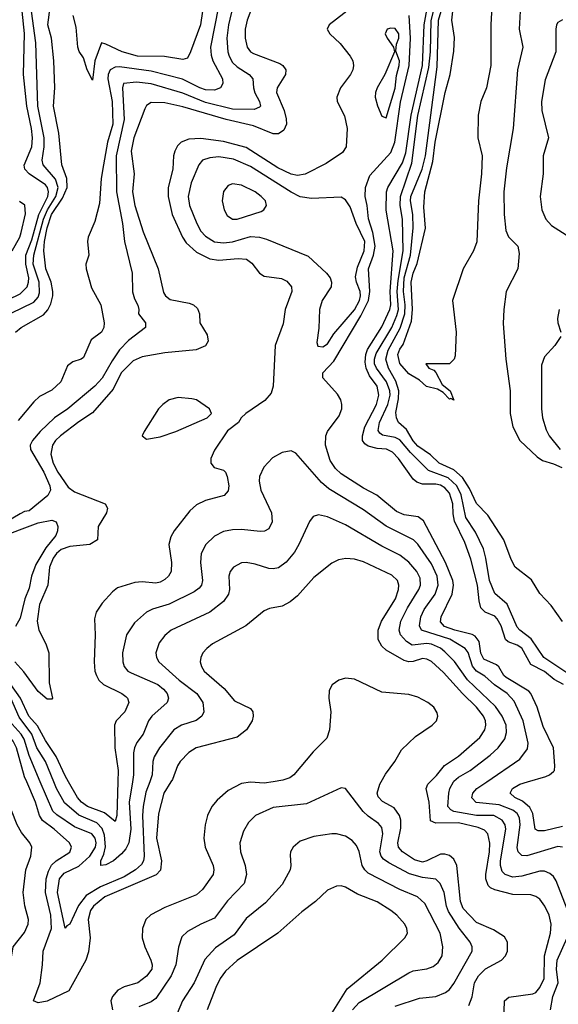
# Model space of a CAD drawing. Header units: inches. Extents: x 1308407 to 1441228, y 959628 to 1036311.
# Tile 285 of 656: x 1346048 to 1348432, y 1009015 to 1013372. Entities that reach past the tile are written whole.
import ezdxf

# ---------------------------------------------------------------- set-up
doc = ezdxf.new("R2010")
doc.units = ezdxf.units.IN
doc.header["$MEASUREMENT"] = 0
doc.layers.add('B3040', color=7, linetype='Continuous')
doc.layers.add('B3041', color=7, linetype='Continuous')

msp = doc.modelspace()

# ---------------------------------------------------------------- linework, layer by layer
at = {"layer": 'B3040', "color": 5}
for points, elevation in [([(1345888.3, 1009010), (1345942.5, 1009050), (1345972.9, 1009087.1), (1346002.9, 1009170), (1346019.4, 1009270), (1346070, 1009332.5), (1346086.1, 1009370), (1346086.9, 1009390), (1346071.4, 1009451.4), (1346063, 1009510), (1346075.3, 1009610), (1346096.9, 1009670), (1346101.4, 1009710), (1346092.7, 1009730), (1346055.9, 1009775.9), (1346037.3, 1009810), (1345959.8, 1010000)], 2820), ([(1346717.6, 1010000), (1346686.1, 1009950), (1346662.2, 1009857.8), (1346653.7, 1009750), (1346676.1, 1009650), (1346671.6, 1009608.4), (1346651.6, 1009588.4), (1346424.5, 1009490), (1346374.1, 1009450), (1346361.2, 1009430), (1346350.5, 1009390), (1346360.1, 1009310), (1346352.9, 1009247.1), (1346340.8, 1009210), (1346265.5, 1009074.5), (1346170, 1009029), (1346130, 1009021.5), (1346109.8, 1009029.8), (1346138.9, 1009110), (1346149.1, 1009190), (1346151.5, 1009250), (1346188.6, 1009350), (1346185.9, 1009410), (1346161.9, 1009510), (1346165.1, 1009570), (1346175, 1009605), (1346189.4, 1009630.6), (1346210, 1009649.3), (1346270, 1009688.9), (1346277.2, 1009710), (1346268.1, 1009730), (1346200.9, 1009790), (1346148.7, 1009828.7), (1346135.2, 1009850), (1346118.2, 1009910), (1346079.3, 1010000)], 2780), ([(1346623.7, 1010000), (1346606.6, 1009953.4), (1346594.6, 1009890), (1346592.3, 1009850), (1346599, 1009670), (1346595.5, 1009650), (1346586.6, 1009633.4), (1346561.2, 1009610), (1346510, 1009579.4), (1346405.7, 1009534.3), (1346342.7, 1009497.3), (1346307.7, 1009452.3), (1346270, 1009369.7), (1346256.9, 1009363.1), (1346250, 1009352.7), (1346215.7, 1009510), (1346224.2, 1009570), (1346244.6, 1009595.4), (1346310, 1009627), (1346358.9, 1009670), (1346383.2, 1009710), (1346386.8, 1009730), (1346382.2, 1009750), (1346367.1, 1009770), (1346290, 1009800.1), (1346212.9, 1009852.9), (1346194.8, 1009870), (1346139.4, 1010000)], 2760), ([(1346547.5, 1010000), (1346533, 1009910), (1346539.3, 1009790), (1346531.3, 1009730), (1346517.2, 1009702.8), (1346498.4, 1009681.6), (1346463.5, 1009650), (1346430, 1009631.9), (1346407.4, 1009630), (1346406.8, 1009650), (1346420.3, 1009679.7), (1346427.6, 1009712.4), (1346424.1, 1009764.1), (1346413.8, 1009793.8), (1346390, 1009818), (1346310, 1009851.5), (1346247, 1009907), (1346210.6, 1009970.6), (1346198.9, 1010000)], 2740), ([(1346481.9, 1010000), (1346477.9, 1009850), (1346470, 1009824), (1346422.9, 1009862.9), (1346348.1, 1009890), (1346321.8, 1009910), (1346304.6, 1009930), (1346264.8, 1010000)], 2720), ([(1347170.5, 1010000), (1347130, 1009993.7), (1347070, 1009998.6), (1347030, 1009992.1), (1346970, 1009961), (1346921.4, 1009918.6), (1346898.5, 1009890), (1346879.3, 1009850), (1346869.4, 1009810), (1346863.7, 1009750), (1346868.3, 1009710), (1346904.6, 1009630), (1346907.8, 1009610), (1346904.1, 1009590), (1346856.7, 1009523.3), (1346830, 1009500.2), (1346690, 1009443.9), (1346629.1, 1009410.9), (1346606, 1009390), (1346591.8, 1009350), (1346590.2, 1009310), (1346602.3, 1009270), (1346628.8, 1009210), (1346634.1, 1009190), (1346632.3, 1009170), (1346610, 1009139.5), (1346570.4, 1009109.6), (1346510, 1009093.2), (1346482.3, 1009077.7), (1346458.1, 1009050), (1346451.4, 1009030), (1346458.4, 1008990)], 2820), ([(1348036, 1009010), (1348050, 1009048.5), (1348060.9, 1009110), (1348078.2, 1009141.8), (1348110, 1009172), (1348179.8, 1009210), (1348198.1, 1009230), (1348206.6, 1009250), (1348206.4, 1009290), (1348193.2, 1009313.2), (1348145.2, 1009345.2), (1348070, 1009377.2), (1348010, 1009439.5), (1347999.5, 1009470), (1347982.7, 1009630), (1347970, 1009657.7), (1347950, 1009673.5), (1347930, 1009680.2), (1347910, 1009680.1), (1347850.5, 1009649.5), (1347830, 1009644), (1347794.6, 1009654.6), (1347742.4, 1009690), (1347724.3, 1009710), (1347721, 1009730), (1347734.1, 1009794.1), (1347734.2, 1009830), (1347729.5, 1009850), (1347705.1, 1009885.1), (1347653.1, 1009913.1), (1347633.8, 1009933.8), (1347629.3, 1009950), (1347642.1, 1009990), (1347647.6, 1010000)], 2820), ([(1348190.3, 1008950), (1348192.9, 1009027.1), (1348193.9, 1009030), (1348212.7, 1009047.3), (1348318.9, 1009061.1), (1348332.1, 1009067.9), (1348350, 1009089.4), (1348368.3, 1009130), (1348369.9, 1009230.1), (1348397.7, 1009330), (1348399.3, 1009370), (1348390.9, 1009410), (1348372.6, 1009450), (1348350, 1009479.8), (1348332.4, 1009492.4), (1348310, 1009499.4), (1348230, 1009500.5), (1348150, 1009522.4), (1348131, 1009531), (1348121.6, 1009541.6), (1348110.3, 1009570), (1348110.3, 1009590), (1348126.8, 1009690), (1348128, 1009728), (1348119.2, 1009770), (1348105.6, 1009785.6), (1348077.2, 1009797.2), (1347990, 1009818.3), (1347890, 1009816.7), (1347866.7, 1009826.7), (1347860.7, 1009910), (1347846.6, 1009970), (1347853.9, 1009990), (1347864.3, 1010000)], 2780), ([(1348481.7, 1009410), (1348421.7, 1009561.7), (1348410, 1009580.3), (1348394.1, 1009594.1), (1348370, 1009603.6), (1348350, 1009604.5), (1348270, 1009581.5), (1348230, 1009578.3), (1348195.7, 1009590), (1348183.3, 1009603.3), (1348175.3, 1009630), (1348176.4, 1009650), (1348199.2, 1009790), (1348196.5, 1009810), (1348182.9, 1009830), (1348146.3, 1009850), (1348070, 1009851.1), (1347968.6, 1009868.6), (1347955.4, 1009875.4), (1347943.4, 1009890), (1347946.9, 1009950), (1347952.2, 1009970), (1347968.5, 1010000)], 2760), ([(1348450, 1009709.9), (1348430, 1009713.4), (1348292, 1009672), (1348270, 1009672.9), (1348254.1, 1009690), (1348249.2, 1009709.2), (1348263.2, 1009810), (1348260.4, 1009840.4), (1348250, 1009859.7), (1348230, 1009874.3), (1348170, 1009897.1), (1348067.7, 1009907.7), (1348048.5, 1009928.5), (1348052.8, 1009950), (1348070.6, 1009970), (1348114.6, 1010000)], 2740), ([(1348450, 1009801.7), (1348370, 1009783.1), (1348342.5, 1009782.5), (1348329.4, 1009790), (1348319.2, 1009859.2), (1348306.1, 1009886.1), (1348273.6, 1009913.6), (1348238.6, 1009930), (1348218.5, 1009950), (1348228.2, 1009970), (1348261.5, 1009990), (1348295.9, 1010000)], 2720), ([(1347710, 1009006.8), (1347817.3, 1009042.7), (1347890, 1009050.1), (1347932.6, 1009067.4), (1347950, 1009081), (1347970, 1009107.2), (1348049.9, 1009250), (1348050.7, 1009270), (1348041.8, 1009290), (1347992.5, 1009352.5), (1347946.1, 1009426.1), (1347937.3, 1009450), (1347926.5, 1009510), (1347909.5, 1009549.5), (1347889.4, 1009569.4), (1347830, 1009576.1), (1347772.9, 1009592.9), (1347681.2, 1009641.2), (1347657.9, 1009657.9), (1347647.8, 1009670), (1347641.5, 1009690), (1347655.8, 1009770), (1347650, 1009797.7), (1347635.6, 1009815.6), (1347590, 1009847.4), (1347568.6, 1009868.6), (1347490, 1009969.6), (1347470, 1009973.6), (1347317.4, 1009902.6), (1347170, 1009885.8), (1347092.2, 1009850), (1347060.3, 1009819.7), (1347038.2, 1009781.8), (1347022.9, 1009730), (1347024.8, 1009690), (1347045.5, 1009630), (1347052.3, 1009590), (1347041, 1009550), (1346967.3, 1009472.7), (1346910, 1009395.7), (1346850.1, 1009369.9), (1346790, 1009336.8), (1346766.3, 1009313.7), (1346751.3, 1009268.7), (1346738.8, 1009190), (1346719.1, 1009140.9), (1346650, 1009041), (1346630, 1009025.6), (1346576, 1009004)], 2840), ([(1347521.3, 1008990), (1347550, 1009022.5), (1347770, 1009154.3), (1347790, 1009163), (1347850, 1009172.1), (1347877.3, 1009182.7), (1347899.5, 1009200.5), (1347917.2, 1009230), (1347921.1, 1009270), (1347908.9, 1009330), (1347840.9, 1009460.9), (1347808.7, 1009490), (1347730, 1009522.6), (1347590, 1009595), (1347575, 1009610), (1347563.9, 1009630), (1347550, 1009691.6), (1347538.2, 1009718.2), (1347519.9, 1009739.9), (1347490, 1009758.8), (1347450, 1009769.8), (1347430, 1009769.8), (1347350, 1009757.2), (1347290, 1009737.7), (1347257.6, 1009710), (1347247.2, 1009690), (1347245.1, 1009674.9), (1347247.8, 1009630), (1347244.4, 1009610), (1347210, 1009545.7), (1347135.7, 1009464.3), (1347050, 1009394.4), (1346996.9, 1009323.1), (1346914.3, 1009265.7), (1346867, 1009213), (1346820.4, 1009110), (1346768.9, 1009031.1), (1346745, 1008975)], 2860), ([(1347402, 1008930), (1347497.1, 1009082.9), (1347651.6, 1009210), (1347753, 1009310), (1347764, 1009330), (1347761.5, 1009350), (1347751.9, 1009370), (1347717.2, 1009410), (1347690.8, 1009430), (1347630, 1009469.2), (1347543, 1009503), (1347490, 1009533.8), (1347470, 1009539.8), (1347450, 1009538), (1347410, 1009520.4), (1347356.5, 1009470), (1347296.2, 1009423.8), (1347190.2, 1009330), (1347011.2, 1009208.8), (1346958.4, 1009161.6), (1346935.3, 1009130), (1346916, 1009090), (1346878.1, 1008990)], 2880), ([(1348396.9, 1008990), (1348407.3, 1009050), (1348431, 1009110), (1348423.1, 1009170), (1348426.6, 1009210), (1348471, 1009310)], 2760)]:
    msp.add_lwpolyline(points, dxfattribs=dict(at, elevation=elevation))
at = {"layer": 'B3041', "color": 5}
for points, elevation in [([(1346029.7, 1011990), (1346054.3, 1012010), (1346153.4, 1012066.6), (1346172.3, 1012087.7), (1346185.5, 1012114.5), (1346194.9, 1012150), (1346195.3, 1012170), (1346187.3, 1012210), (1346163.9, 1012270), (1346154.7, 1012350), (1346158.4, 1012390), (1346170, 1012450.8), (1346189.3, 1012510), (1346238, 1012582), (1346258.5, 1012630), (1346256.7, 1012670), (1346235.1, 1012730), (1346221.8, 1012870), (1346198.4, 1012990), (1346203.7, 1013070), (1346199.7, 1013190), (1346188.2, 1013290), (1346172.8, 1013350), (1346196.8, 1013530)], 2640), ([(1346991.6, 1013430), (1346972.5, 1013350), (1346964.6, 1013290), (1346969.3, 1013230), (1346974.4, 1013210), (1346990, 1013182.1), (1347010, 1013163.3), (1347063.8, 1013130), (1347080.2, 1013110), (1347083.4, 1013070), (1347088.7, 1013048.7), (1347108.9, 1013010), (1347113.2, 1012990), (1347110, 1012984.5), (1347085.3, 1012974.7), (1346990, 1012976.5), (1346870, 1013005.9), (1346770, 1013046.6), (1346630, 1013088.1), (1346564.4, 1013095.6), (1346507.1, 1013090), (1346502.6, 1013070), (1346511.1, 1012930), (1346474.8, 1012770), (1346476.8, 1012610), (1346503.4, 1012470), (1346511.5, 1012390), (1346545.5, 1012250), (1346548, 1012168), (1346556.7, 1012136.7), (1346571.5, 1012108.5), (1346576, 1012090), (1346574.4, 1012070), (1346604.6, 1012030), (1346605.3, 1012010), (1346530, 1011952.6), (1346489.5, 1011910.5), (1346457, 1011863), (1346413.6, 1011786.4), (1346381.3, 1011750), (1346260.8, 1011650), (1346201.5, 1011610), (1346139.1, 1011550), (1346105.3, 1011510), (1346094.6, 1011490), (1346096.3, 1011470), (1346154.9, 1011370), (1346181.9, 1011310), (1346184, 1011290), (1346172.8, 1011267.2), (1346090, 1011198.8), (1346070, 1011195.2), (1346050, 1011185), (1345838.7, 1011061.3)], 2660), ([(1346927.4, 1013430), (1346892.5, 1013250), (1346895.3, 1013215.3), (1346903.3, 1013190), (1346945.5, 1013110), (1346947.3, 1013090), (1346936.5, 1013070), (1346910, 1013060.2), (1346870, 1013062.3), (1346846, 1013070), (1346768.9, 1013108.9), (1346630, 1013144.4), (1346490, 1013163.5), (1346470, 1013162.4), (1346448.3, 1013150), (1346439.5, 1013130), (1346438.4, 1013110), (1346457.7, 1013010), (1346460.7, 1012910), (1346436.2, 1012830), (1346418.4, 1012730), (1346409, 1012670), (1346400.9, 1012559.1), (1346381, 1012479), (1346351.8, 1012410), (1346347.8, 1012390), (1346353.7, 1012330), (1346340.9, 1012290), (1346342.4, 1012270), (1346366, 1012186), (1346407.7, 1012110), (1346422.3, 1012030), (1346421.1, 1012010), (1346410.3, 1011990), (1346365, 1011955), (1346330, 1011878), (1346320.7, 1011870), (1346282.6, 1011857.4), (1346260.2, 1011839.8), (1346230.2, 1011770), (1346190, 1011733.3), (1346135.2, 1011704.8), (1346110, 1011681.2), (1346041.8, 1011598.2)], 2640), ([(1347514.9, 1013425.1), (1347417.4, 1013350), (1347409.2, 1013330.8), (1347420.2, 1013310), (1347466.7, 1013266.7), (1347511.2, 1013211.2), (1347522.3, 1013190), (1347526, 1013170), (1347522.7, 1013150), (1347512.6, 1013130), (1347468.4, 1013070), (1347451.1, 1013030), (1347453, 1013010), (1347486.1, 1012946.1), (1347496.6, 1012890), (1347493.5, 1012810), (1347476.2, 1012783.8), (1347404.9, 1012735.1), (1347310.9, 1012689.1), (1347277.2, 1012682.8), (1347250, 1012688), (1347190, 1012715.9), (1347050, 1012806.9), (1346950, 1012833.4), (1346850, 1012845.7), (1346796.4, 1012843.6), (1346762.9, 1012830), (1346746.8, 1012813.2), (1346734.4, 1012790), (1346729.1, 1012770), (1346725.2, 1012710), (1346704.6, 1012630), (1346705.3, 1012590), (1346722.2, 1012510), (1346768.3, 1012410), (1346784.9, 1012384.9), (1346830, 1012342.8), (1346890, 1012314.2), (1346930, 1012307.5), (1347015.3, 1012315.3), (1347051.8, 1012311.8), (1347074.9, 1012294.9), (1347110, 1012250.2), (1347130, 1012237.4), (1347206.3, 1012226.3), (1347230, 1012214.7), (1347250.2, 1012190), (1347252, 1012170), (1347223, 1012090), (1347213.7, 1012026.3), (1347178.6, 1011930), (1347169.4, 1011750.6), (1347161, 1011719), (1347133.2, 1011686.8), (1347048.5, 1011630), (1347028.4, 1011610), (1347016.3, 1011590), (1346967, 1011553), (1346910, 1011467.4), (1346894.5, 1011430), (1346894.4, 1011410), (1346908.4, 1011390), (1346950, 1011378.2), (1346958.2, 1011370), (1346966.7, 1011350), (1346974, 1011310), (1346970, 1011286.6), (1346952.8, 1011267.2), (1346870, 1011244.6), (1346830, 1011224.8), (1346801, 1011199), (1346731.9, 1011110), (1346716.4, 1011083.6), (1346708.7, 1011050), (1346719.4, 1010970), (1346718.2, 1010930), (1346706.5, 1010910), (1346690, 1010894.2), (1346670, 1010883), (1346650, 1010879.3), (1346590, 1010884.9), (1346557.8, 1010882.2), (1346481.4, 1010858.6), (1346459.1, 1010840.9), (1346413.8, 1010790), (1346386.4, 1010750), (1346379.7, 1010720.3), (1346382.4, 1010650), (1346377.4, 1010530), (1346380.5, 1010490), (1346387.5, 1010470), (1346399, 1010450), (1346419.7, 1010430), (1346500.2, 1010390), (1346517.3, 1010377.3), (1346524.5, 1010370), (1346530.9, 1010350), (1346512.9, 1010310), (1346475.2, 1010270), (1346468, 1010250), (1346469.7, 1010150), (1346483.3, 1010050), (1346481.9, 1010000)], 2720), ([(1348454.9, 1010430), (1348412.7, 1010452.7), (1348370, 1010487.3), (1348310, 1010518.5), (1348270.5, 1010590.5), (1348250, 1010604.2), (1348210, 1010619), (1348198.2, 1010630), (1348179.4, 1010690), (1348161.6, 1010721.6), (1348150, 1010732.8), (1348107.6, 1010750), (1348089.1, 1010769.1), (1348081, 1010801), (1348074.1, 1010870), (1348044.3, 1010984.3), (1348018.3, 1011058.3), (1347972.7, 1011152.7), (1347965.7, 1011185.7), (1347965.3, 1011230), (1347950, 1011276.9), (1347930, 1011300.8), (1347910, 1011312.8), (1347890, 1011317.5), (1347830, 1011317.1), (1347805.2, 1011325.2), (1347790, 1011338.9), (1347724.8, 1011430), (1347698.2, 1011458.2), (1347671.5, 1011471.5), (1347630, 1011475.2), (1347590, 1011485.5), (1347575.2, 1011495.2), (1347565.2, 1011510), (1347564.8, 1011530), (1347574.8, 1011570), (1347627.3, 1011670), (1347637.8, 1011710), (1347629.9, 1011750), (1347596.3, 1011796.3), (1347580.7, 1011830), (1347577, 1011857), (1347579.6, 1011890), (1347587.8, 1011912.2), (1347650, 1012013), (1347686.6, 1012090), (1347691.2, 1012110), (1347686.9, 1012170), (1347700.2, 1012350), (1347670, 1012529.6), (1347671.5, 1012610), (1347677.8, 1012630), (1347741.5, 1012738.5), (1347757, 1012783), (1347780.5, 1012950), (1347831.1, 1013170), (1347837.8, 1013350), (1347852.7, 1013430)], 2680), ([(1348500.6, 1010460.6), (1348367.1, 1010550), (1348311.8, 1010631.8), (1348260.9, 1010670), (1348250, 1010683.7), (1348205.1, 1010785.1), (1348150, 1010833.3), (1348126.7, 1010890), (1348111.6, 1010990), (1348100.3, 1011030), (1348064.7, 1011104.7), (1348022.3, 1011170), (1348002.3, 1011270), (1347982.1, 1011310), (1347944.9, 1011344.9), (1347857.7, 1011377.7), (1347777.6, 1011457.6), (1347730, 1011513.5), (1347710, 1011523.6), (1347654.1, 1011534.1), (1347642, 1011542), (1347634.4, 1011554.4), (1347639.8, 1011590), (1347676.8, 1011670), (1347688.1, 1011710), (1347686.5, 1011730), (1347671.8, 1011770), (1347626.8, 1011830), (1347618.3, 1011850), (1347617.5, 1011870), (1347625.6, 1011894.4), (1347695.1, 1012010), (1347717.5, 1012062.5), (1347724.2, 1012090), (1347719.2, 1012170), (1347722.4, 1012217.6), (1347744.4, 1012350), (1347741.6, 1012490), (1347732.5, 1012550), (1347732.8, 1012590), (1347783.5, 1012736.5), (1347810, 1012948.1), (1347858.9, 1013161.1), (1347866.2, 1013230), (1347868.4, 1013368.4), (1347889.1, 1013449.1)], 2660), ([(1348450, 1010709.2), (1348399.7, 1010779.7), (1348350, 1010832.7), (1348313, 1010893), (1348241.3, 1010950), (1348223.2, 1010983.2), (1348189.8, 1011070), (1348119.4, 1011179.4), (1348070, 1011230.6), (1348038.3, 1011298.3), (1348007, 1011347), (1347970, 1011379.9), (1347905, 1011410), (1347865.9, 1011445.9), (1347810, 1011484.7), (1347790, 1011508.4), (1347759.3, 1011559.3), (1347723.9, 1011590), (1347715, 1011610), (1347713.2, 1011633.2), (1347725.1, 1011694.9), (1347726.3, 1011730), (1347712.1, 1011772.1), (1347680.4, 1011830), (1347669.1, 1011870), (1347679.4, 1011910), (1347732.4, 1012007.6), (1347752, 1012070), (1347753.3, 1012110), (1347747.1, 1012170), (1347750, 1012230), (1347776.9, 1012330), (1347788.9, 1012451.1), (1347787.7, 1012510), (1347777.3, 1012570), (1347779.3, 1012590), (1347829.2, 1012710), (1347843.8, 1012770), (1347895.9, 1013164.1), (1347900.9, 1013370), (1347925.1, 1013450)], 2640), ([(1348137.3, 1013430), (1348132.3, 1013350), (1348132.4, 1013170), (1348113.6, 1013070), (1348089.4, 1013010), (1348076.9, 1012950), (1348075.3, 1012850), (1348094.6, 1012770), (1348091.6, 1012690), (1348078.2, 1012570), (1348071, 1012389), (1348056.4, 1012350), (1348010.2, 1012270), (1347963.9, 1012130), (1347978.9, 1011990), (1347975.2, 1011884.8), (1347970.7, 1011869.3), (1347950, 1011849.2), (1347844.7, 1011850), (1347858, 1011830), (1347880.7, 1011820.7), (1347890, 1011811.3), (1347917.6, 1011757.6), (1347952.7, 1011730), (1347970, 1011688), (1347956.4, 1011696.4), (1347950, 1011693.2), (1347922, 1011722), (1347897.4, 1011737.4), (1347848.3, 1011748.3), (1347816.9, 1011776.9), (1347770, 1011805.4), (1347730, 1011851.1), (1347721, 1011890), (1347730, 1011914.8), (1347745.4, 1011934.6), (1347782.3, 1012037.7), (1347786.6, 1012090), (1347780.2, 1012210), (1347788.7, 1012250), (1347806.9, 1012293.1), (1347843.3, 1012450), (1347836.9, 1012543.1), (1347841, 1012610), (1347876, 1012744), (1347886.5, 1012830), (1347931.5, 1013050), (1347952.9, 1013130), (1347970, 1013233.4), (1347972.9, 1013292.9), (1347961, 1013370), (1347969.4, 1013450.6)], 2620), ([(1345947.9, 1012110), (1346050, 1012159.2), (1346080.5, 1012190), (1346087.3, 1012210), (1346088, 1012230), (1346075.2, 1012290), (1346075.5, 1012330), (1346102.2, 1012397.8), (1346133.5, 1012510), (1346172, 1012590), (1346176.1, 1012610), (1346171.5, 1012630), (1346161.8, 1012641.8), (1346090.2, 1012690.2), (1346070.9, 1012710), (1346068.5, 1012728.5), (1346101.3, 1012810), (1346104.5, 1012850), (1346101, 1012890), (1346079.3, 1012990), (1346065.1, 1013130), (1346068.7, 1013311.3), (1346059.5, 1013410)], 2680), ([(1346010, 1012072.8), (1346110, 1012122.7), (1346130, 1012144.4), (1346136.3, 1012163.7), (1346134.9, 1012210), (1346108.2, 1012290), (1346110, 1012330), (1346153.5, 1012490), (1346171.7, 1012530), (1346208.7, 1012590), (1346217.8, 1012630), (1346206, 1012666), (1346152.4, 1012730), (1346147, 1012750), (1346156.8, 1012810), (1346156.6, 1012850), (1346128.9, 1012990), (1346120.2, 1013270), (1346099.9, 1013410)], 2660), ([(1347075.3, 1013424.7), (1347054.2, 1013370), (1347045.7, 1013330), (1347045.6, 1013290), (1347054.6, 1013250), (1347070.1, 1013230.1), (1347083, 1013223), (1347198.7, 1013178.7), (1347213, 1013170), (1347226.4, 1013150), (1347224.5, 1013130), (1347187.9, 1013070), (1347185.2, 1013050), (1347217.9, 1012970), (1347227.2, 1012932.8), (1347228.6, 1012910), (1347217.1, 1012882.9), (1347193, 1012867), (1347170, 1012866.3), (1347082.6, 1012902.6), (1346961.6, 1012930), (1346770, 1012986.9), (1346690, 1013003.9), (1346630, 1013006.3), (1346610, 1012992.9), (1346601.9, 1012978.1), (1346553.4, 1012850), (1346541.4, 1012790), (1346554.3, 1012690), (1346547.1, 1012610), (1346558.3, 1012550), (1346594, 1012434), (1346660.9, 1012270), (1346684.2, 1012164.2), (1346692.7, 1012150), (1346714.5, 1012134.5), (1346798.4, 1012118.4), (1346817.4, 1012110), (1346834.4, 1012094.4), (1346843.8, 1012070), (1346845.4, 1012030), (1346878.2, 1011978.2), (1346881.7, 1011950), (1346870.9, 1011929.1), (1346828.8, 1011911.2), (1346690, 1011897.4), (1346590, 1011880.9), (1346550, 1011863.2), (1346497.4, 1011810), (1346462.1, 1011737.9), (1346370, 1011632.2), (1346310, 1011592.6), (1346229.4, 1011530.6), (1346207, 1011510), (1346194, 1011490), (1346185.4, 1011450), (1346196.1, 1011410), (1346217.2, 1011370), (1346263, 1011303), (1346290, 1011282.2), (1346426, 1011230), (1346436.5, 1011210), (1346431.9, 1011190), (1346395.2, 1011130), (1346392.4, 1011070), (1346358.7, 1011050), (1346270, 1011040.3), (1346232.4, 1011027.6), (1346210.4, 1011010), (1346196.5, 1010990), (1346179.6, 1010950), (1346173.1, 1010870), (1346135.6, 1010784.4), (1346125.3, 1010710), (1346132.5, 1010670), (1346163.8, 1010610), (1346176.6, 1010570), (1346178.4, 1010438.4), (1346192.6, 1010370), (1346190, 1010365.1), (1346170, 1010365.7), (1346130, 1010399.3), (1346065.9, 1010485.9), (1346026.4, 1010530)], 2680), ([(1346856.8, 1013410), (1346848.5, 1013350), (1346804.7, 1013230), (1346790, 1013201.7), (1346770, 1013195.3), (1346688.8, 1013208.8), (1346570, 1013211.4), (1346502, 1013230), (1346430, 1013264.5), (1346410, 1013269.3), (1346380.2, 1013190), (1346370, 1013104), (1346346.3, 1013150), (1346330, 1013204), (1346311.2, 1013231.2), (1346306, 1013250), (1346298.3, 1013338.3), (1346284.4, 1013390)], 2620), ([(1348295.9, 1010000), (1348376.5, 1010023.5), (1348392.9, 1010030), (1348410, 1010044.7), (1348414.5, 1010050), (1348416.2, 1010070), (1348409.9, 1010150), (1348364.1, 1010244.1), (1348337.6, 1010330), (1348310.3, 1010390), (1348300.8, 1010400.8), (1348201.1, 1010461.1), (1348190.6, 1010470.6), (1348168.3, 1010508.3), (1348157.4, 1010517.4), (1348102.5, 1010542.5), (1348089.1, 1010569.1), (1348080.8, 1010620.8), (1348063.5, 1010643.5), (1348050, 1010651.9), (1347973, 1010670), (1347927.5, 1010687.5), (1347910, 1010707.1), (1347913.3, 1010730), (1347961.8, 1010830), (1347967.7, 1010870), (1347964.7, 1010890), (1347932.4, 1010970), (1347835.2, 1011155.2), (1347811.6, 1011171.6), (1347750, 1011181.5), (1347716, 1011196), (1347628.6, 1011268.6), (1347570, 1011299.1), (1347470, 1011362), (1347445.5, 1011385.5), (1347422.2, 1011422.2), (1347401.2, 1011490), (1347403.1, 1011530), (1347410.2, 1011549.8), (1347461.5, 1011618.5), (1347473.3, 1011650), (1347473.6, 1011670), (1347468.6, 1011690), (1347454.8, 1011714.8), (1347390, 1011786.6), (1347389.8, 1011810), (1347438.7, 1011861.3), (1347558, 1012062), (1347591.4, 1012130), (1347597.7, 1012170), (1347591, 1012270), (1347613.7, 1012330), (1347621.2, 1012370), (1347611.1, 1012431.1), (1347591.3, 1012491.3), (1347585.9, 1012550), (1347576.8, 1012590), (1347577.8, 1012630), (1347597.4, 1012682.6), (1347690, 1012785.1), (1347707.7, 1012830), (1347733, 1013007), (1347771.8, 1013170), (1347777.3, 1013290), (1347771.3, 1013391.3)], 2720), ([(1348262.6, 1013410), (1348258.4, 1013330), (1348274.6, 1013250), (1348251.6, 1013150), (1348232.3, 1012890), (1348202.7, 1012717.3), (1348191.1, 1012611.1), (1348192, 1012510), (1348199.2, 1012439.2), (1348211.9, 1012411.9), (1348252.9, 1012370), (1348258.2, 1012338.2), (1348252.4, 1012270), (1348201.2, 1012170), (1348190.2, 1012090.2), (1348188.3, 1012028.3), (1348200.1, 1011870), (1348219, 1011730), (1348218.2, 1011630), (1348230.1, 1011570), (1348261.2, 1011510), (1348337.6, 1011437.6), (1348361.8, 1011421.8), (1348410, 1011407), (1348446.7, 1011390)], 2640), ([(1348450, 1013371), (1348430, 1013359.5), (1348423.7, 1013350), (1348420.9, 1013330), (1348420.6, 1013230), (1348373.7, 1013106.3), (1348357.8, 1013010), (1348358.9, 1012970), (1348387.5, 1012850), (1348364.4, 1012770), (1348364.2, 1012690), (1348350.8, 1012590), (1348359.4, 1012530), (1348376.5, 1012490), (1348402.1, 1012462.1), (1348482.7, 1012410)], 2660), ([(1346014.6, 1012350), (1346049.4, 1012410), (1346055.3, 1012430), (1346073.3, 1012513.3), (1346070.8, 1012550.8), (1346047.7, 1012567.7)], 2720), ([(1348434.7, 1012090), (1348427.8, 1012050), (1348429, 1012030), (1348442.7, 1011990)], 2660), ([(1348442.7, 1011970), (1348416.9, 1011930), (1348370, 1011879.7), (1348356.6, 1011843.4), (1348357, 1011650), (1348361.7, 1011610), (1348377.8, 1011557.8), (1348391.2, 1011531.2), (1348439.7, 1011470)], 2660), ([(1348114.6, 1010000), (1348260.6, 1010099.4), (1348295, 1010145), (1348298.4, 1010170), (1348276.4, 1010270), (1348236.6, 1010356.6), (1348204.9, 1010390), (1348149.3, 1010429.3), (1348106.9, 1010466.9), (1348069.2, 1010490), (1348051.9, 1010511.9), (1348032.1, 1010572.1), (1348019.6, 1010590), (1347951.5, 1010631.5), (1347826.2, 1010670), (1347817, 1010690), (1347822.7, 1010730), (1347838.3, 1010761.7), (1347886.7, 1010830), (1347900.3, 1010870), (1347894.9, 1010910), (1347870, 1010964.7), (1347810, 1011051.3), (1347790.9, 1011070.9), (1347670.2, 1011130.2), (1347570, 1011202.5), (1347415.6, 1011295.6), (1347384, 1011324), (1347270, 1011453.7), (1347250, 1011464.4), (1347210, 1011457.3), (1347167.1, 1011432.9), (1347128, 1011392), (1347109.4, 1011350.6), (1347107.3, 1011330), (1347115.3, 1011290), (1347162, 1011190), (1347164.7, 1011150), (1347150, 1011119.7), (1347130.9, 1011109.1), (1347112.6, 1011107.4), (1347030, 1011115.9), (1346990, 1011115.4), (1346950, 1011106.8), (1346910, 1011087), (1346871.2, 1011050), (1346851.8, 1011010), (1346847.6, 1010970), (1346857.8, 1010890), (1346852.2, 1010870), (1346842.7, 1010857.3), (1346819.7, 1010840.3), (1346710, 1010786.5), (1346636.2, 1010763.8), (1346609.1, 1010750.9), (1346556.2, 1010703.8), (1346521.3, 1010650), (1346503.7, 1010570), (1346504.1, 1010530), (1346510.2, 1010510), (1346526.4, 1010490), (1346541.2, 1010481.2), (1346659, 1010430), (1346684.1, 1010410), (1346700.1, 1010390), (1346706.2, 1010370), (1346701.2, 1010350), (1346632.5, 1010290), (1346617.7, 1010270), (1346594.1, 1010210), (1346566.6, 1010173.4), (1346555.7, 1010150), (1346552.1, 1010127.9), (1346552.3, 1010030), (1346547.5, 1010000)], 2740), ([(1347968.5, 1010000), (1347970, 1010002.8), (1347990, 1010020.3), (1348041.6, 1010050), (1348130, 1010117), (1348165, 1010150), (1348194.3, 1010190), (1348201.9, 1010218.1), (1348201, 1010250), (1348183.8, 1010290), (1348153.2, 1010333.2), (1348030.4, 1010450.4), (1347971.7, 1010531.7), (1347930, 1010574.4), (1347910, 1010590.6), (1347870, 1010609), (1347850, 1010611.1), (1347785, 1010605), (1347760, 1010620), (1347733.6, 1010650), (1347727.5, 1010670), (1347734.3, 1010710), (1347764, 1010770), (1347814.3, 1010850), (1347821.7, 1010870), (1347820.3, 1010900.3), (1347805.9, 1010930), (1347770, 1010971.5), (1347730, 1011002.5), (1347650, 1011042.5), (1347490, 1011137.2), (1347410, 1011172.8), (1347370, 1011180.9), (1347346.5, 1011173.5), (1347330, 1011152), (1347283.7, 1011050), (1347263.8, 1011016.2), (1347227.9, 1010972.1), (1347192.8, 1010947.2), (1347170, 1010941.7), (1347150, 1010943.4), (1347090, 1010963.2), (1347050, 1010970.6), (1347030, 1010968.9), (1346994.3, 1010950), (1346979.7, 1010930), (1346973.5, 1010910), (1346976.1, 1010850), (1346972.2, 1010830), (1346950, 1010797.7), (1346889.2, 1010750.8), (1346719, 1010670), (1346690, 1010646.4), (1346665.6, 1010614.4), (1346651, 1010570), (1346653.5, 1010550), (1346663.2, 1010530), (1346753.2, 1010450), (1346832.2, 1010390), (1346858.1, 1010350), (1346863.2, 1010310), (1346854.7, 1010290), (1346829.6, 1010270.4), (1346764.6, 1010250), (1346730.1, 1010229.9), (1346667.5, 1010150), (1346643.1, 1010110), (1346637.1, 1010090), (1346634.7, 1010030), (1346623.7, 1010000)], 2760), ([(1345944.1, 1011075.9), (1346130, 1011145.8), (1346190, 1011157.8), (1346210.1, 1011150.1), (1346217.4, 1011130), (1346215.9, 1011110), (1346207.6, 1011090), (1346164.4, 1011035.6), (1346119.2, 1010960.8), (1346101.1, 1010910), (1346090, 1010856.9), (1346071, 1010809), (1346050, 1010723.6), (1346030, 1010687.3)], 2660), ([(1347864.3, 1010000), (1347892.8, 1010027.2), (1347927.4, 1010072.6), (1347990, 1010112.7), (1348083.6, 1010196.4), (1348106.7, 1010230), (1348111.4, 1010250), (1348109, 1010270), (1348099.9, 1010290), (1348070.3, 1010330), (1348007.9, 1010390), (1347923.2, 1010483.2), (1347870, 1010532.2), (1347850, 1010543), (1347830, 1010544.7), (1347790, 1010532.3), (1347770, 1010530.7), (1347750, 1010536), (1347670, 1010582.8), (1347650, 1010600.2), (1347635.1, 1010630), (1347634.7, 1010670), (1347649.5, 1010710), (1347711.1, 1010810), (1347724, 1010850), (1347725.4, 1010870), (1347719.9, 1010890), (1347694.3, 1010914.3), (1347570, 1010973.5), (1347530, 1010985.2), (1347491.9, 1010988.1), (1347458.5, 1010981.5), (1347430, 1010967.6), (1347350, 1010904.5), (1347276.9, 1010823.1), (1347244.3, 1010795.7), (1347210, 1010776.5), (1347153.1, 1010766.9), (1347130, 1010756.9), (1347048.9, 1010690), (1346901.7, 1010610), (1346875.6, 1010590), (1346858.5, 1010570), (1346849.1, 1010550), (1346847.1, 1010530), (1346852.3, 1010510), (1346864.5, 1010490), (1346952.7, 1010412.7), (1346998.7, 1010358.7), (1347070, 1010324.2), (1347079.2, 1010310), (1347081.1, 1010290), (1347076.3, 1010270), (1347051.2, 1010230), (1347010, 1010197.8), (1346829.7, 1010150.3), (1346796.3, 1010130), (1346758, 1010090), (1346745.9, 1010070), (1346723.9, 1010010), (1346717.6, 1010000)], 2780), ([(1346198.9, 1010000), (1346162.9, 1010090), (1346124.7, 1010150), (1346102.6, 1010210), (1346045.1, 1010285.1), (1346008.3, 1010370), (1345970, 1010409.3), (1345930, 1010430.6), (1345890, 1010437.2), (1345850, 1010431.4), (1345810, 1010417.1), (1345738.8, 1010381.2), (1345690.6, 1010349.4), (1345499.5, 1010180.5), (1345450, 1010111.3), (1345430, 1010090.7), (1345352.9, 1010047.1), (1345281.3, 1010000)], 2740), ([(1346264.8, 1010000), (1346250, 1010026), (1346210, 1010112.3), (1346162.1, 1010182.1), (1346127.3, 1010247.3), (1346088.5, 1010290), (1346052, 1010370), (1346008.6, 1010430)], 2720), ([(1347647.6, 1010000), (1347666.3, 1010033.7), (1347708.2, 1010090), (1347738.2, 1010141.8), (1347799.6, 1010200.4), (1347874, 1010250), (1347892.1, 1010270), (1347898.1, 1010290), (1347895.3, 1010304.7), (1347880.2, 1010330), (1347854, 1010350), (1347810, 1010373.6), (1347770, 1010385.5), (1347650, 1010396.8), (1347530, 1010454.2), (1347490, 1010458.3), (1347460.7, 1010450), (1347431.4, 1010428.6), (1347416.9, 1010403.1), (1347415.6, 1010370), (1347424.9, 1010310), (1347418.6, 1010230), (1347406.7, 1010193.3), (1347347.3, 1010132.7), (1347261.8, 1010030), (1347243.3, 1010016.7), (1347213.3, 1010006.7), (1347170.5, 1010000)], 2820), ([(1346139.4, 1010000), (1346090, 1010115.9), (1346067.9, 1010187.9), (1346055.4, 1010210), (1346014.6, 1010254.6), (1345970, 1010336.1), (1345950, 1010351.9), (1345930, 1010359.7), (1345890, 1010360.9), (1345830, 1010340.3), (1345770, 1010310.3), (1345670, 1010235.8), (1345530, 1010119.2), (1345450, 1010030.3), (1345409.5, 1010000)], 2760), ([(1346079.3, 1010000), (1346070, 1010021.5), (1346033.4, 1010150), (1346019.1, 1010179.1), (1345950, 1010260.3), (1345930, 1010272.9), (1345890, 1010276.9), (1345868.5, 1010271.5), (1345815.3, 1010244.7), (1345707, 1010170), (1345586.2, 1010073.8), (1345513.9, 1010000)], 2780)]:
    msp.add_lwpolyline(points, dxfattribs=dict(at, elevation=elevation))
for points, elevation in [([(1347690, 1013335.3), (1347674, 1013330), (1347664.9, 1013310), (1347674, 1013290), (1347703, 1013250), (1347706.4, 1013230), (1347664, 1013130), (1347630.2, 1013070), (1347622.7, 1013050), (1347621.5, 1013030), (1347630.9, 1012990.9), (1347650, 1012945.5), (1347670, 1012938.4), (1347710, 1013069.1), (1347715.1, 1013124.9), (1347727.8, 1013170), (1347728.2, 1013190), (1347712.3, 1013232.3), (1347716.3, 1013263.7), (1347726, 1013290), (1347726, 1013310), (1347710, 1013333.6)], 2740), ([(1346930, 1012765.6), (1346890, 1012761.2), (1346857.8, 1012750), (1346840.6, 1012730), (1346807.3, 1012650), (1346794, 1012590), (1346800.1, 1012550), (1346831.7, 1012470), (1346850, 1012435.8), (1346870, 1012413.9), (1346910, 1012389.7), (1346950, 1012384.2), (1346990, 1012388.9), (1347070, 1012412.2), (1347110, 1012410.1), (1347140.6, 1012400.6), (1347325, 1012325), (1347405.5, 1012250), (1347421.3, 1012230), (1347428.2, 1012210), (1347426.4, 1012190), (1347386, 1012130), (1347374.2, 1012090), (1347372.3, 1012007.7), (1347363.1, 1011943.1), (1347367.4, 1011927.4), (1347390, 1011924), (1347410, 1011937.6), (1347438.6, 1011981.4), (1347530, 1012088.4), (1347551.4, 1012130), (1347555.6, 1012150), (1347554.7, 1012170), (1347538, 1012210), (1347534.3, 1012234.3), (1347542.6, 1012277.4), (1347572.2, 1012350), (1347574.9, 1012390), (1347536.7, 1012470), (1347510, 1012543.6), (1347490, 1012574.5), (1347470, 1012587.3), (1347339.2, 1012580.8), (1347290, 1012588.9), (1347250, 1012609.5), (1347070, 1012722.6), (1346994.5, 1012754.5)], 2740), ([(1346990, 1012645.6), (1346970, 1012638.3), (1346950, 1012611.8), (1346944.2, 1012570), (1346952.4, 1012530), (1346966.2, 1012506.2), (1346989.5, 1012489.5), (1347010, 1012488.8), (1347116.2, 1012523.8), (1347129, 1012531), (1347141, 1012550), (1347135.3, 1012570), (1347117.2, 1012590), (1347089.8, 1012610), (1347030, 1012639.5)], 2760), ([(1346750, 1011700.2), (1346710, 1011689.8), (1346681.2, 1011670), (1346662.7, 1011650), (1346598.3, 1011550), (1346590.4, 1011530), (1346610, 1011516.5), (1346670, 1011526.6), (1346739, 1011550), (1346877.7, 1011610), (1346897.3, 1011630), (1346887.4, 1011650), (1346830, 1011689.8), (1346810, 1011694.5)], 2720)]:
    msp.add_lwpolyline(points, close=True, dxfattribs=dict(at, elevation=elevation))

doc.saveas('drawing.dxf')
